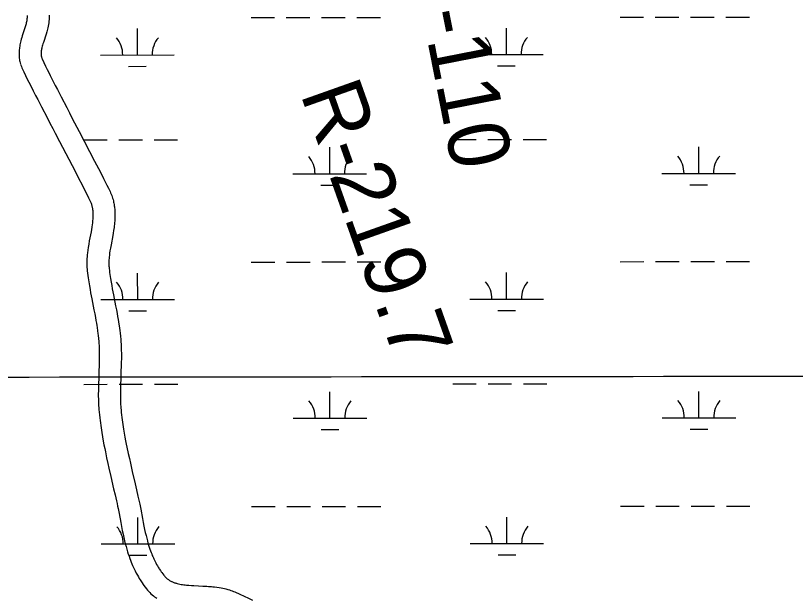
# Model space of a CAD drawing. Extents: x 3297753 to 3335611, y 652252 to 677623.
# Drawn here: x 3318606 to 3319667, y 666435 to 667228 of the extents above; entities that cross this region are included whole.
import ezdxf

# ---------------------------------------------------------------- set-up
doc = ezdxf.new("R2010")
doc.units = 0
for name, color, linetype in [('V-GRID-MAJR', 7, 'Continuous'), ('V-RIVR-RANG-IDEN', 7, 'Continuous'), ('V-ROAD-CNTR', 7, 'Continuous'), ('V-WETL-SWMP', 7, 'Continuous')]:
    doc.layers.add(name, color=color, linetype=linetype)

msp = doc.modelspace()

# ---------------------------------------------------------------- linework, layer by layer
at = {"layer": 'V-GRID-MAJR'}
msp.add_spline([(3301864.932, 666722.723), (3307122.83, 666726.164), (3312380.728, 666730.37), (3317638.625, 666735.341), (3322896.522, 666741.077), (3328154.418, 666747.577), (3333412.313, 666754.8420000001), (3333412.3140000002, 666754.8420000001)], degree=3, dxfattribs=at)
at = {"layer": 'V-ROAD-CNTR'}
for points in [[(3318621.6127193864, 667228.37351647), (3318621.6397193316, 667227.7235177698), (3318621.648719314, 667227.1085189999), (3318621.64071933, 667226.4895202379), (3318621.617719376, 667225.8575215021), (3318621.5847194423, 667225.296522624), (3318621.456719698, 667223.901525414), (3318621.2837200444, 667222.5755280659), (3318621.061720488, 667221.2295307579), (3318620.797721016, 667219.871533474), (3318620.4967216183, 667218.5095361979), (3318620.1657222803, 667217.1455389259), (3318619.81072299, 667215.787541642), (3318619.444723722, 667214.472544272), (3318618.63572534, 667211.7415497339), (3318615.0757324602, 667200.566572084), (3318614.3817338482, 667198.281576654), (3318613.7527351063, 667196.1115809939), (3318613.183736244, 667194.0245851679), (3318612.679737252, 667192.0245891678), (3318612.239738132, 667190.11859298), (3318611.8577388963, 667188.2935966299), (3318611.533739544, 667186.5426001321), (3318611.266740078, 667184.879603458), (3318611.049740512, 667183.2916066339), (3318610.88074085, 667181.779609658), (3318610.7557411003, 667180.342612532), (3318610.669741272, 667178.9786152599), (3318610.6197413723, 667177.687617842), (3318610.598741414, 667176.375620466), (3318610.6397413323, 667174.134624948), (3318610.7707410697, 667172.0546291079), (3318610.963740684, 667170.215632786), (3318611.19574022, 667168.59363603), (3318611.448739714, 667167.1666388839), (3318611.73073915, 667165.8156415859), (3318612.251738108, 667163.7446457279), (3318612.734737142, 667162.1356489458)], [(3318651.6296593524, 667228.569516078), (3318651.6506593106, 667227.1505189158), (3318651.634659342, 667225.7635216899), (3318651.58565944, 667224.4195243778), (3318651.5026596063, 667223.034527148), (3318651.2786600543, 667220.589532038), (3318650.96566068, 667218.191536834), (3318650.591661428, 667215.92354137), (3318650.173662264, 667213.775545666), (3318649.724663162, 667211.737549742), (3318649.2556641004, 667209.807553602), (3318648.774665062, 667207.9715572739), (3318648.28066605, 667206.192560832), (3318647.311667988, 667202.925567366), (3318643.7216751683, 667191.652589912), (3318643.1416763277, 667189.7455937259), (3318642.6346773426, 667187.99359723), (3318642.203678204, 667186.410600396), (3318641.8416789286, 667184.9786032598), (3318641.539679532, 667183.6726058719), (3318641.2936800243, 667182.4936082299), (3318641.097680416, 667181.434610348), (3318640.9426807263, 667180.469612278), (3318640.823680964, 667179.599614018), (3318640.736681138, 667178.8136155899), (3318640.673681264, 667178.09861702), (3318640.6336813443, 667177.450618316), (3318640.6096813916, 667176.859619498), (3318640.6026814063, 667176.4096203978), (3318640.621681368, 667175.356622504), (3318640.672681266, 667174.5646240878), (3318640.7416811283, 667173.899625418), (3318640.821680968, 667173.3376265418), (3318640.906680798, 667172.860627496), (3318640.972680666, 667172.5476281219), (3318641.181680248, 667171.7166297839), (3318641.348679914, 667171.1576309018)], [(3318641.24568012, 667171.46863028), (3318641.431679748, 667170.9206313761), (3318641.671679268, 667170.2906326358), (3318641.979678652, 667169.581634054), (3318644.374673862, 667164.4516443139), (3318646.69566922, 667159.5736540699), (3318648.888664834, 667155.037663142), (3318650.959660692, 667150.812671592), (3318652.9076567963, 667146.8846794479), (3318656.6056494, 667139.5296941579), (3318659.862642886, 667133.1457069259), (3318662.728637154, 667127.5817180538), (3318667.7896270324, 667117.8367375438), (3318675.43061175, 667103.180766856), (3318679.2676040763, 667095.780781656), (3318683.087596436, 667088.34379653), (3318686.2585900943, 667082.1658088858), (3318692.24057813, 667070.6388319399), (3318713.44053573, 667030.2219127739), (3318718.738525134, 667019.996933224), (3318722.6915172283, 667012.2779486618), (3318725.6475113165, 667006.439960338), (3318730.0325025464, 666997.657977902), (3318732.219498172, 666993.2129867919), (3318734.433493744, 666988.66399589), (3318735.254492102, 666986.8959994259), (3318736.04049053, 666985.052003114), (3318736.7534891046, 666983.225006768), (3318737.394487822, 666981.4200103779), (3318737.9684866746, 666979.646013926), (3318738.481485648, 666977.8920174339), (3318738.9364847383, 666976.16402089), (3318739.336483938, 666974.4700242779), (3318739.6864832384, 666972.8020276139), (3318739.9904826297, 666971.1620308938), (3318740.2504821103, 666969.5470341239), (3318740.469481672, 666967.973037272), (3318740.6544813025, 666966.421040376), (3318740.804481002, 666964.8910434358), (3318740.922480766, 666963.406046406), (3318741.017480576, 666961.8810494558), (3318741.119480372, 666959.080055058), (3318741.1374803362, 666956.3300605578), (3318741.082480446, 666953.680065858), (3318740.966480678, 666951.1400709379), (3318740.804481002, 666948.7000758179), (3318740.602481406, 666946.3530805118), (3318740.371481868, 666944.0990850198), (3318740.116482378, 666941.9280893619), (3318739.84048293, 666939.8100935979), (3318739.261484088, 666935.8621014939), (3318738.656485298, 666932.1641088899), (3318738.0544865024, 666928.728115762), (3318735.7594910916, 666916.366140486), (3318734.9614926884, 666911.8871494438), (3318734.3334939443, 666908.0641570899), (3318733.852494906, 666904.7951636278), (3318733.4954956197, 666901.9971692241), (3318733.23549614, 666899.5931740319), (3318733.052496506, 666897.5311781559), (3318732.93049675, 666895.762181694), (3318732.852496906, 666894.241184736), (3318732.808496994, 666892.9221873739), (3318732.7894970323, 666891.837189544), (3318732.796497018, 666889.81919358), (3318732.839496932, 666888.3851964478), (3318732.889496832, 666887.3781984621), (3318733.0054966, 666885.7832016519), (3318733.17049627, 666884.173204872), (3318733.513495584, 666881.3812104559), (3318733.8824948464, 666878.598216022), (3318734.2614940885, 666875.9202213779), (3318735.0704924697, 666870.6252319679), (3318735.8914908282, 666865.66424189), (3318736.7134891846, 666860.9852512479), (3318737.518487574, 666856.588260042), (3318739.109484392, 666848.2342767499), (3318741.9874786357, 666833.467306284), (3318743.057476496, 666827.8573175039), (3318743.971474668, 666822.9203273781), (3318744.747473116, 666818.5753360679), (3318745.402471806, 666814.752343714), (3318745.952470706, 666811.39435043), (3318746.4194697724, 666808.4173563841), (3318747.1734682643, 666803.2583667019), (3318747.69546722, 666799.341374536), (3318748.0494665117, 666796.4523803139)], [(3318612.8377369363, 667161.8246495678), (3318613.201736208, 667160.7526517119), (3318613.8857348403, 667158.9586553), (3318614.627733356, 667157.25365871), (3318617.236728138, 667151.661669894), (3318619.64572332, 667146.5996800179), (3318621.914718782, 667141.905689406), (3318624.0517145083, 667137.5466981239), (3318626.067710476, 667133.4807062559), (3318629.843702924, 667125.9737212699), (3318633.1666962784, 667119.459734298), (3318636.082690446, 667113.7997456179), (3318641.177680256, 667103.98876524), (3318648.812664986, 667089.3427945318), (3318652.6076573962, 667082.0228091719), (3318656.399649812, 667074.6418239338), (3318659.598643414, 667068.407836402), (3318665.642631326, 667056.760859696), (3318686.838588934, 667016.3539405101), (3318692.068578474, 667006.2589607), (3318695.957570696, 666998.6639758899), (3318698.84556492, 666992.961987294), (3318703.1525563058, 666984.3360045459), (3318705.273552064, 666980.0250131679), (3318707.339547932, 666975.782021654), (3318707.842546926, 666974.6980238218), (3318708.26054609, 666973.7160257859), (3318708.639545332, 666972.7450277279), (3318708.982544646, 666971.782029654), (3318709.294544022, 666970.81403159), (3318709.57554346, 666969.8580335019), (3318709.826542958, 666968.902035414), (3318710.0525425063, 666967.9440373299), (3318710.2525421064, 666966.990039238), (3318710.428541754, 666966.038041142), (3318710.5825414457, 666965.0890430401), (3318710.71554118, 666964.131044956), (3318710.8285409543, 666963.1830468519), (3318710.92054077, 666962.2410487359), (3318710.996540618, 666961.2860506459), (3318711.0515405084, 666960.4010524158), (3318711.123540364, 666958.4360563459), (3318711.13554034, 666956.5440601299), (3318711.096540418, 666954.67406387), (3318711.0125405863, 666952.816067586), (3318710.8905408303, 666950.9800712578), (3318710.734541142, 666949.1670748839), (3318710.5515415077, 666947.37907846), (3318710.344541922, 666945.622081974), (3318710.122542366, 666943.926085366), (3318709.61554338, 666940.4580923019), (3318709.078544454, 666937.178098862), (3318708.5305455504, 666934.0561051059), (3318706.243550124, 666921.73412975), (3318705.3915518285, 666916.9511393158), (3318704.6895532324, 666912.6801478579), (3318704.13055435, 666908.8791554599), (3318703.699555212, 666905.5091622), (3318703.377555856, 666902.527168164), (3318703.144556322, 666899.891173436), (3318702.982556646, 666897.5601780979), (3318702.878556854, 666895.501182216), (3318702.8185569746, 666893.6961858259), (3318702.7875570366, 666892.0551891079), (3318702.798557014, 666889.3151945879), (3318702.861556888, 666887.1931988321), (3318702.943556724, 666885.5422021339), (3318703.117556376, 666883.1612068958), (3318703.358555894, 666880.813211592), (3318703.7555551, 666877.57921806), (3318704.16055429, 666874.5282241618), (3318704.579553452, 666871.5562301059), (3318705.4425517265, 666865.9092414), (3318706.319549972, 666860.618251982), (3318707.18554824, 666855.6892618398), (3318708.028546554, 666851.082271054), (3318709.6515433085, 666842.5582881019), (3318712.529537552, 666827.7873176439), (3318713.5735354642, 666822.315328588), (3318714.4555337, 666817.552338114), (3318715.19553222, 666813.4053464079), (3318715.814530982, 666809.7943536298), (3318716.33052995, 666806.6443599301), (3318716.757529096, 666803.923365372), (3318717.461527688, 666799.106375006), (3318717.9375267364, 666795.537382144), (3318718.271526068, 666792.806387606)], [(3318718.25052611, 666792.9893872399), (3318718.701525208, 666788.890395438), (3318719.0745244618, 666784.9114033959), (3318719.29552402, 666782.0554091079), (3318719.468523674, 666779.2704146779), (3318719.5995234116, 666776.556420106), (3318719.69552322, 666773.906425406), (3318719.761523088, 666771.3264305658), (3318719.8005230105, 666768.8154355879), (3318719.817522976, 666766.3904404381), (3318719.797523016, 666761.5764500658), (3318719.726523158, 666757.1124589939), (3318718.579525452, 666721.95452931), (3318718.50052561, 666717.371538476), (3318718.4705256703, 666713.3805464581), (3318718.478525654, 666709.8685534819), (3318718.517525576, 666706.7835596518), (3318718.5765254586, 666704.07456507), (3318718.6515253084, 666701.661569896), (3318718.8335249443, 666697.5215781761), (3318719.0205245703, 666694.3705844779), (3318719.1925242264, 666691.967589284), (3318719.4955236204, 666688.4205963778), (3318719.8635228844, 666684.8806034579), (3318720.312521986, 666681.0586111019), (3318720.774521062, 666677.4016184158), (3318721.2475201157, 666673.8716254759), (3318721.73051915, 666670.4566323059), (3318722.2235181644, 666667.133638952), (3318723.224516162, 666660.7886516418), (3318724.23051415, 666654.840663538), (3318725.224512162, 666649.2856746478), (3318726.197510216, 666644.09468503), (3318727.142508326, 666639.2416947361), (3318728.058506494, 666634.6877038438), (3318729.823502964, 666626.2347207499), (3318731.426499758, 666618.8467355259), (3318732.8634968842, 666612.391748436), (3318735.422491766, 666601.1717708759), (3318739.3174839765, 666584.407804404), (3318741.256480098, 666576.04982112), (3318743.164476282, 666567.7318377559), (3318743.951474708, 666564.181844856), (3318744.6804732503, 666560.7448517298), (3318745.3624718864, 666557.4098583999), (3318746.6504693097, 666550.8308715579), (3318749.012464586, 666538.332896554), (3318750.072462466, 666532.7989076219), (3318751.109460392, 666527.5699180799), (3318752.1324583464, 666522.6419279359), (3318753.1514563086, 666517.995937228), (3318754.171454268, 666513.6229459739), (3318755.191452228, 666509.511954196), (3318756.212450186, 666505.646961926), (3318757.233448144, 666502.013969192), (3318758.252446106, 666498.605976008), (3318759.2654440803, 666495.407982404), (3318760.27044207, 666492.4059884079), (3318761.2654400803, 666489.5909940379), (3318762.24543812, 666486.951999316), (3318763.2074361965, 666484.484004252), (3318764.15043431, 666482.166008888), (3318765.0714324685, 666479.9980132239), (3318765.967430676, 666477.969017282), (3318766.8394289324, 666476.0660210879), (3318767.6844272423, 666474.2850246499), (3318768.52042557, 666472.5790280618), (3318770.092422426, 666469.5110341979), (3318771.562419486, 666466.7950396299), (3318772.906416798, 666464.4260443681), (3318774.1284143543, 666462.3600484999), (3318775.234412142, 666460.5570521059), (3318776.254410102, 666458.947055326), (3318778.024406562, 666456.263060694), (3318779.43540374, 666454.2160647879), (3318780.548401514, 666452.6560679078), (3318782.212398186, 666450.404072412), (3318783.99539462, 666448.0890770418), (3318785.4603916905, 666446.3000806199), (3318786.992388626, 666444.5680840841), (3318788.553385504, 666442.931087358), (3318790.131382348, 666441.3960904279), (3318791.719379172, 666439.9610932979), (3318793.3153759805, 666438.6200959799), (3318794.9213727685, 666437.3610984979), (3318796.531369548, 666436.1881008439), (3318797.9353667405, 666435.234102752)], [(3318748.07046647, 666796.2693806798), (3318748.5474655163, 666791.932389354), (3318748.966464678, 666787.467398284), (3318749.223464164, 666784.13940494), (3318749.4224637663, 666780.926411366), (3318749.5734634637, 666777.8244175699), (3318749.681463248, 666774.8324235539), (3318749.7554631, 666771.9424293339), (3318749.7984630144, 666769.1514349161), (3318749.817462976, 666766.4344403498), (3318749.797463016, 666761.276450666), (3318749.718463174, 666756.382460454), (3318748.5714654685, 666721.2065308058), (3318748.4984656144, 666716.9995392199), (3318748.4704656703, 666713.302546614), (3318748.4784656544, 666710.0925530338), (3318748.513465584, 666707.29955862), (3318748.566465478, 666704.8685634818), (3318748.6314653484, 666702.7875676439), (3318748.7954650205, 666699.065575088), (3318748.956464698, 666696.3265805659), (3318749.1004644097, 666694.317584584), (3318749.363463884, 666691.2485907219), (3318749.681463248, 666688.1825968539), (3318750.092462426, 666684.690603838), (3318750.5244615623, 666681.273610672), (3318750.967460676, 666677.961617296), (3318751.42045977, 666674.7566237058), (3318751.877458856, 666671.6736298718), (3318752.8324569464, 666665.6286419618), (3318753.786455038, 666659.98465325), (3318754.734453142, 666654.691663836), (3318755.6654512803, 666649.72467377), (3318756.5724494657, 666645.0656830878), (3318757.448447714, 666640.7116917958), (3318759.167444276, 666632.4807082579), (3318760.7264411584, 666625.286722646), (3318762.1294383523, 666618.9877352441), (3318764.6584332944, 666607.901757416), (3318768.5394255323, 666591.1917908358), (3318770.488421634, 666582.7938076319), (3318772.4284177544, 666574.3318245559), (3318773.269416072, 666570.5418321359), (3318774.05041451, 666566.8608394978), (3318774.778413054, 666563.2958466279), (3318776.11041039, 666556.5008602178), (3318778.484405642, 666543.9388853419), (3318779.518403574, 666538.5368961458), (3318780.5094015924, 666533.5379061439), (3318781.472399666, 666528.9059154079), (3318782.4133977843, 666524.6159239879), (3318783.3393959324, 666520.640931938), (3318784.253394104, 666516.9559393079), (3318785.1563922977, 666513.538946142), (3318786.0473905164, 666510.3719524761), (3318786.926388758, 666507.4319583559), (3318787.7913870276, 666504.69996382), (3318788.64038533, 666502.1659688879), (3318789.471383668, 666499.810973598), (3318790.2853820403, 666497.6219779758), (3318791.079380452, 666495.5819820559), (3318791.85037891, 666493.6879858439), (3318792.601377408, 666491.9219893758), (3318793.3273759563, 666490.2749926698), (3318794.029374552, 666488.7439957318), (3318794.706373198, 666487.31499859), (3318795.34037193, 666486.023001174), (3318796.6363693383, 666483.4930062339), (3318797.8023670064, 666481.3390105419), (3318798.864364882, 666479.4680142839), (3318799.826362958, 666477.8420175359), (3318800.6943612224, 666476.427020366), (3318801.45035971, 666475.233022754), (3318802.90035681, 666473.03502715), (3318803.9993546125, 666471.44003034), (3318804.8263529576, 666470.28003266), (3318806.1603502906, 666468.4740362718), (3318807.4873476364, 666466.7530397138), (3318808.3123459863, 666465.7460417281), (3318809.094344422, 666464.8600435), (3318809.871342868, 666464.0450451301), (3318810.6513413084, 666463.288046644), (3318811.43533974, 666462.5790480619), (3318812.2233381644, 666461.9160493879), (3318813.0093365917, 666461.3010506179), (3318813.799335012, 666460.7260517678), (3318814.799333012, 666460.046053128)], [(3318814.398333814, 666460.3090526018), (3318815.401331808, 666459.673053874), (3318816.21033019, 666459.1950548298), (3318817.0343285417, 666458.741055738), (3318817.8633268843, 666458.3130565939), (3318818.694325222, 666457.9130573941), (3318819.537323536, 666457.534058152), (3318820.387321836, 666457.176058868), (3318821.241320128, 666456.841059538), (3318822.107318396, 666456.523060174), (3318822.9853166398, 666456.222060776), (3318823.8573148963, 666455.941061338), (3318824.737313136, 666455.6780618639), (3318825.5713114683, 666455.4440623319), (3318827.4343077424, 666454.9710632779), (3318829.244304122, 666454.5710640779), (3318831.056300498, 666454.22006478), (3318832.863296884, 666453.9150653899), (3318834.66529328, 666453.6500659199), (3318836.4552897, 666453.4200663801), (3318838.2282861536, 666453.221066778), (3318839.9832826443, 666453.047067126), (3318841.681279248, 666452.90006742), (3318845.1642722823, 666452.6490679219), (3318848.4592656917, 666452.4570683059), (3318854.927252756, 666452.1570689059), (3318860.736241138, 666451.904069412), (3318865.911230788, 666451.6370699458), (3318868.254226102, 666451.49007024), (3318870.44022173, 666451.3340705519), (3318872.501217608, 666451.1660708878), (3318874.452213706, 666450.9870712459), (3318876.3292099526, 666450.7930716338), (3318879.737203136, 666450.382072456), (3318882.7871970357, 666449.94007334), (3318885.467191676, 666449.4820742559), (3318887.819186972, 666449.0250751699), (3318889.891182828, 666448.5730760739), (3318891.70017921, 666448.1370769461), (3318893.288176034, 666447.722077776), (3318894.7381731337, 666447.3140785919), (3318897.089168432, 666446.592080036), (3318898.9121647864, 666445.97508127), (3318900.337161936, 666445.458082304), (3318902.349157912, 666444.668083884), (3318904.2721540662, 666443.8430855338), (3318910.908140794, 666440.862091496), (3318917.051128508, 666438.082097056), (3318922.828116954, 666435.4391023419), (3318928.2511061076, 666432.9221073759)]]:
    msp.add_lwpolyline(points, dxfattribs=at)
at = {"layer": 'V-WETL-SWMP'}
for p, q in [((3318926.2021341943, 667225.4792357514), (3318958.2021171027, 667225.5117966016)), ((3318974.202108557, 667225.5280770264), (3319006.2020914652, 667225.5606378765)), ((3319022.20208292, 667225.5769183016), (3319054.202065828, 667225.6094791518)), ((3319070.202057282, 667225.6257595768), (3319102.202040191, 667225.6583204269)), ((3319428.1098661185, 667225.9899404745), (3319460.109849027, 667226.0225013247)), ((3319476.109840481, 667226.0387817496), (3319508.109823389, 667226.0713425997)), ((3319524.1098148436, 667226.0876230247), (3319556.109797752, 667226.1201838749)), ((3319572.109789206, 667226.1364643), (3319604.109772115, 667226.1690251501)), ((3318771.661852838, 667174.5799673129), (3318771.6252185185, 667210.5799438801)), ((3319273.5695847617, 667175.0906720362), (3319273.5329504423, 667211.0906486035)), ((3318721.6618795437, 667174.5290909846), (3318821.661826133, 667174.630843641)), ((3319223.5696114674, 667175.0397957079), (3319323.5695580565, 667175.1415483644)), ((3318759.6775621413, 667159.1367670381), (3318783.6775493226, 667159.161187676)), ((3319261.5852940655, 667159.6474717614), (3319285.5852812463, 667159.6718923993)), ((3318698.371357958, 667059.0733478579), (3318730.371340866, 667059.1059087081)), ((3318746.3713323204, 667059.1221891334), (3318778.3713152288, 667059.1547499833)), ((3318794.3713066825, 667059.1710304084), (3318826.371289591, 667059.2035912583)), ((3319200.2790898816, 667059.5840525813), (3319232.2790727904, 667059.6166134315)), ((3319248.2790642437, 667059.6328938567), (3319280.2790471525, 667059.6654547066)), ((3319296.2790386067, 667059.6817351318), (3319328.279021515, 667059.7142959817)), ((3319033.262427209, 667012.984090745), (3319033.225792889, 667048.9840673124)), ((3319535.170159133, 667013.494795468), (3319535.133524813, 667049.4947720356)), ((3318983.2624539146, 667012.9332144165), (3319083.2624005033, 667013.034967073)), ((3319485.170185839, 667013.4439191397), (3319585.1701324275, 667013.5456717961)), ((3319021.2781365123, 666997.5408904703), (3319045.2781236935, 666997.5653111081)), ((3319523.1858684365, 666998.0515951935), (3319547.1858556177, 666998.0760158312)), ((3318926.540670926, 666892.8044522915), (3318958.5406538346, 666892.8370131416)), ((3318974.540645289, 666892.8532935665), (3319006.5406281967, 666892.8858544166)), ((3319022.5406196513, 666892.9021348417), (3319054.5406025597, 666892.9346956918)), ((3319070.540594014, 666892.9509761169), (3319102.5405769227, 666892.9835369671)), ((3319428.4484028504, 666893.3151570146), (3319460.4483857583, 666893.3477178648)), ((3319476.4483772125, 666893.3639982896), (3319508.448360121, 666893.3965591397)), ((3319524.4483515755, 666893.4128395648), (3319556.448334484, 666893.445400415)), ((3319572.4483259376, 666893.46168084), (3319604.4483088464, 666893.4942416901)), ((3318772.00038957, 666841.9051838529), (3318771.96375525, 666877.9051604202)), ((3319273.908121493, 666842.4158885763), (3319273.871487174, 666878.4158651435)), ((3319223.9081481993, 666842.365012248), (3319323.908094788, 666842.4667649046)), ((3318722.0004162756, 666841.8543075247), (3318822.0003628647, 666841.9560601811)), ((3318760.016098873, 666826.4619835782), (3318784.0160860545, 666826.486404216)), ((3319261.9238307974, 666826.9726883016), (3319285.923817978, 666826.9971089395)), ((3318698.7098946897, 666726.398564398), (3318730.709877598, 666726.4311252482)), ((3318746.709869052, 666726.4474056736), (3318778.70985196, 666726.4799665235)), ((3318794.7098434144, 666726.4962469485), (3318826.7098263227, 666726.5288077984)), ((3319200.617626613, 666726.9092691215), (3319232.617609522, 666726.9418299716)), ((3319248.6176009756, 666726.9581103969), (3319280.6175838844, 666726.9906712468)), ((3319296.6175753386, 666727.0069516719), (3319328.6175582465, 666727.0395125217)), ((3319033.600963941, 666680.3093072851), (3319033.564329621, 666716.3092838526)), ((3319535.5086958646, 666680.8200120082), (3319535.472061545, 666716.8199885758)), ((3318983.6009906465, 666680.2584309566), (3319083.600937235, 666680.360183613)), ((3319485.5087225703, 666680.7691356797), (3319585.508669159, 666680.8708883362)), ((3319021.616673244, 666664.8661070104), (3319045.6166604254, 666664.8905276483)), ((3319523.524405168, 666665.3768117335), (3319547.524392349, 666665.4012323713)), ((3318926.879207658, 666560.1296688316), (3318958.879190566, 666560.1622296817)), ((3318974.87918202, 666560.1785101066), (3319006.8791649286, 666560.2110709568)), ((3319022.879156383, 666560.2273513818), (3319054.8791392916, 666560.2599122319)), ((3319070.8791307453, 666560.276192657), (3319102.879113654, 666560.3087535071)), ((3319428.786939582, 666560.6403735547), (3319460.78692249, 666560.6729344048)), ((3319476.7869139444, 666560.6892148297), (3319508.786896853, 666560.7217756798)), ((3319524.786888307, 666560.7380561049), (3319556.7868712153, 666560.770616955)), ((3319572.7868626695, 666560.7868973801), (3319604.7868455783, 666560.8194582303)), ((3319274.246658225, 666509.7411051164), (3319274.2100239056, 666545.7410816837)), ((3318772.3389263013, 666509.230400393), (3318772.302291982, 666545.2303769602)), ((3318722.3389530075, 666509.1795240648), (3318822.338899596, 666509.2812767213)), ((3319224.2466849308, 666509.6902287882), (3319324.24663152, 666509.7919814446)), ((3318760.354635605, 666493.7872001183), (3318784.354622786, 666493.8116207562)), ((3319262.262367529, 666494.2979048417), (3319286.2623547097, 666494.3223254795))]:
    msp.add_line(p, q, dxfattribs=at)
for centre, radius, start, end in [((3318716.4184630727, 667174.9985590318), 35.24628790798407, 359.28648001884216, 40.83013835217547), ((3318826.9042762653, 667175.1109813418), 35.246287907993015, 139.28647683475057, 180.8301351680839), ((3319218.3261949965, 667175.509263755), 35.24628790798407, 359.28648001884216, 40.83013835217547), ((3319328.8120081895, 667175.6216860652), 35.246287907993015, 139.28647683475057, 180.8301351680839), ((3318978.019037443, 667013.4026824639), 35.24628790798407, 359.28648001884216, 40.83013835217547), ((3319088.504850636, 667013.515104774), 35.246287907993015, 139.28647683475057, 180.8301351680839), ((3319479.9267693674, 667013.913387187), 35.24628790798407, 359.28648001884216, 40.83013835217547), ((3319590.4125825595, 667014.0258094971), 35.246287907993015, 139.28647683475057, 180.8301351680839), ((3318716.7569998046, 666842.3237755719), 35.24628790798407, 359.28648001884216, 40.83013835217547), ((3318827.2428129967, 666842.4361978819), 35.246287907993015, 139.28647683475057, 180.8301351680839), ((3319218.6647317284, 666842.8344802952), 35.24628790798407, 359.28648001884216, 40.83013835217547), ((3319329.150544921, 666842.9469026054), 35.246287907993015, 139.28647683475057, 180.8301351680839), ((3318978.357574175, 666680.727899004), 35.24628790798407, 359.28648001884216, 40.83013835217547), ((3319088.843387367, 666680.840321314), 35.246287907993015, 139.28647683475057, 180.8301351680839), ((3319480.265306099, 666681.2386037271), 35.24628790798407, 359.28648001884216, 40.83013835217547), ((3319590.7511192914, 666681.3510260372), 35.246287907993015, 139.28647683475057, 180.8301351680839), ((3318717.095536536, 666509.6489921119), 35.24628790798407, 359.28648001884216, 40.83013835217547), ((3318827.5813497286, 666509.7614144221), 35.246287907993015, 139.28647683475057, 180.8301351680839), ((3319219.00326846, 666510.1596968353), 35.24628790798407, 359.28648001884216, 40.83013835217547), ((3319329.489081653, 666510.2721191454), 35.246287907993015, 139.28647683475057, 180.8301351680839)]:
    msp.add_arc(centre, radius, start, end, dxfattribs=at)

# ---------------------------------------------------------------- texts
at = {"layer": 'V-RIVR-RANG-IDEN'}
for s, height, rotation, p in [('D-110', 82.99999999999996, 281.08732571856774, (3319143.1257252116, 667311.027651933)), ('R-219.7', 82.999998, 289.5485548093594, (3318992.821, 667122.182))]:
    msp.add_text(s, height=height, rotation=rotation, dxfattribs=at).set_placement(p)

doc.saveas('drawing.dxf')
